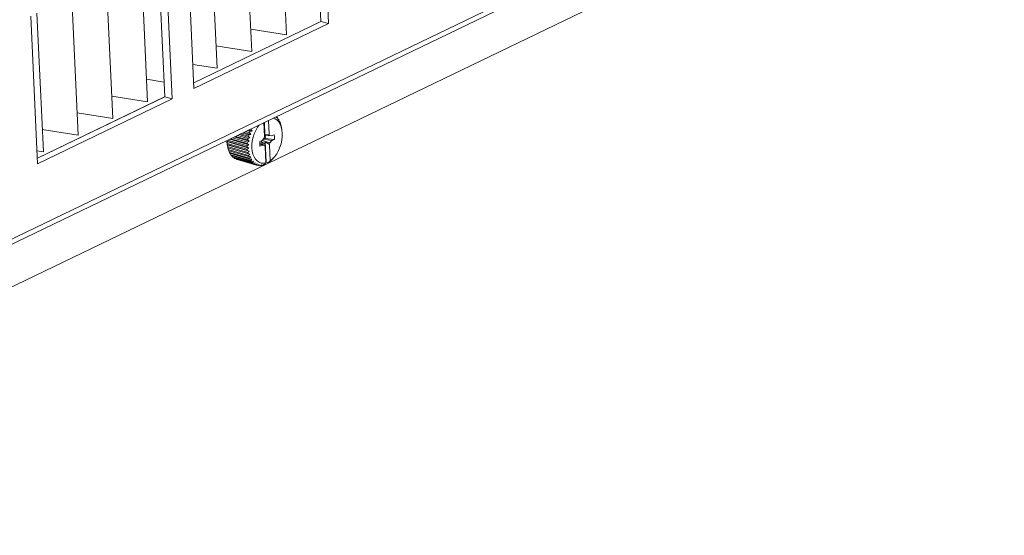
# Model space of a CAD drawing. Header units: millimetres. Extents: x 3925 to 5043, y -86 to 778.
# Tile 260 of 439: x 4937 to 4974, y 79 to 98. Entities that reach past the tile are written whole.
import ezdxf

# ---------------------------------------------------------------- set-up
doc = ezdxf.new("R2010")
doc.units = ezdxf.units.MM
doc.header["$LTSCALE"] = 46.255
for name, color, linetype in [('H30-BOTTOM-CDXF_CONTINUOUS_LINE', 7, 'CONTINUOUS'), ('H30K-FOG-FILDXF_CONTINUOUS_LINE', 7, 'CONTINUOUS'), ('SW3DPS-52-39DXF_CONTINUOUS_LINE', 7, 'CONTINUOUS')]:
    doc.layers.add(name, color=color, linetype=linetype)

msp = doc.modelspace()

# ---------------------------------------------------------------- linework, layer by layer
at = {"layer": 'H30-BOTTOM-CDXF_CONTINUOUS_LINE', "color": 7, "linetype": 'Continuous', "lineweight": 0}
msp.add_line((4916.9502, 79.0439), (4965.2784, 102.3307), dxfattribs=at)
at = {"layer": 'H30K-FOG-FILDXF_CONTINUOUS_LINE', "color": 7, "linetype": 'Continuous', "lineweight": 0}
for p, q in [((4973.6748, 108.1741), (4921.8362, 83.1959)), ((4973.554, 107.9188), (4921.7155, 82.9405)), ((4947.9781, 98.3675), (4947.7322, 103.7106)), ((4948.2617, 98.285), (4948.0059, 103.8425)), ((4946.4403, 103.0881), (4946.6807, 97.8651)), ((4945.1341, 102.4587), (4945.3745, 97.2358)), ((4943.828, 101.8294), (4944.0683, 96.6064)), ((4942.9445, 101.4037), (4943.2003, 95.8462)), ((4942.1004, 95.5353), (4941.8545, 100.8785)), ((4942.3839, 95.4528), (4942.1282, 101.0103)), ((4941.2156, 100.5706), (4941.456, 95.3476)), ((4939.9094, 99.9412), (4940.1498, 94.7183)), ((4938.6033, 99.3119), (4938.8437, 94.0889)), ((4937.0667, 98.5715), (4937.3225, 93.014)), ((4937.2971, 98.6825), (4937.5375, 93.4595)), ((4947.9768, 98.3703), (4943.1903, 96.064)), ((4943.1904, 96.0605), (4947.9781, 98.3675)), ((4943.2003, 95.8462), (4948.2617, 98.285)), ((4948.2617, 98.285), (4947.9781, 98.3675)), ((4946.6807, 97.8651), (4945.3356, 98.0808)), ((4945.3745, 97.2358), (4944.0294, 97.4514)), ((4944.0683, 96.6064), (4943.1586, 96.7523)), ((4942.075, 96.0872), (4941.4171, 96.1927)), ((4942.099, 95.5381), (4937.3125, 93.2318)), ((4937.3127, 93.2283), (4942.1004, 95.5353)), ((4941.456, 95.3476), (4940.1109, 95.5633)), ((4942.3839, 95.4528), (4942.1004, 95.5353)), ((4937.3225, 93.014), (4942.3839, 95.4528)), ((4940.1498, 94.7183), (4938.8048, 94.9339)), ((4938.8437, 94.0889), (4937.4986, 94.3046)), ((4937.5375, 93.4595), (4937.3003, 93.4976))]:
    msp.add_line(p, q, dxfattribs=at)
at = {"layer": 'SW3DPS-52-39DXF_CONTINUOUS_LINE', "color": 7, "linetype": 'Continuous', "lineweight": 0}
for p, q in [((4945.8583, 94.0429), (4945.8344, 94.5622)), ((4945.8712, 94.1049), (4945.8498, 94.5696)), ((4946.0003, 94.6421), (4946.0242, 94.1228)), ((4946.2873, 94.7804), (4946.2912, 94.7729)), ((4946.2912, 94.7729), (4946.3164, 94.7656)), ((4946.2912, 94.7729), (4946.3099, 94.7376)), ((4946.3404, 94.7388), (4946.3595, 94.6952)), ((4946.3595, 94.6952), (4946.3766, 94.6902)), ((4946.3595, 94.6952), (4946.3702, 94.6703)), ((4946.3969, 94.6575), (4946.4093, 94.6224)), ((4946.4093, 94.6224), (4946.4211, 94.5881)), ((4946.4161, 94.6028), (4946.4267, 94.5997)), ((4946.4428, 94.5617), (4946.4526, 94.5268)), ((4946.4526, 94.5268), (4946.4617, 94.4927)), ((4946.4604, 94.4975), (4946.4656, 94.496)), ((4944.8336, 94.0799), (4945.2325, 93.9639)), ((4945.3023, 93.9924), (4944.8967, 94.1103)), ((4944.9497, 94.1359), (4945.2521, 94.0479)), ((4945.0213, 94.1704), (4945.2664, 94.0991)), ((4945.3381, 94.1208), (4945.0764, 94.1969)), ((4945.1377, 94.2265), (4945.2932, 94.1812)), ((4945.2087, 94.2607), (4945.3118, 94.2307)), ((4945.3847, 94.2451), (4945.2548, 94.2829)), ((4945.3118, 94.2307), (4945.3847, 94.2451)), ((4945.3232, 94.3158), (4945.3453, 94.3094)), ((4945.3453, 94.3094), (4945.3556, 94.3315)), ((4945.4159, 94.3605), (4945.4412, 94.3628)), ((4945.8537, 94.1439), (4945.8712, 94.1049)), ((4945.8557, 94.1001), (4946.0435, 94.0797)), ((4945.8558, 94.097), (4946.1227, 94.0661)), ((4945.8712, 94.1049), (4946.0242, 94.1228)), ((4946.0242, 94.1228), (4946.0435, 94.0797)), ((4946.0435, 94.0797), (4946.1227, 94.0661)), ((4946.1227, 94.0661), (4946.2158, 94.1086)), ((4946.5076, 94.2953), (4946.4816, 94.4037)), ((4946.4927, 94.381), (4946.4927, 94.3806)), ((4946.5076, 94.2953), (4946.4927, 94.3806)), ((4945.2648, 93.6074), (4944.4419, 93.8468)), ((4944.4452, 93.8634), (4945.2013, 93.6435)), ((4944.4475, 93.7604), (4944.4534, 93.7268)), ((4944.4489, 93.7835), (4945.205, 93.5636)), ((4944.4536, 93.7358), (4945.2097, 93.5159)), ((4945.2765, 93.4875), (4944.4536, 93.7269)), ((4944.4536, 93.7269), (4944.4602, 93.6875)), ((4944.4602, 93.6875), (4944.4651, 93.6605)), ((4944.472, 93.9057), (4945.2015, 93.6935)), ((4945.2652, 93.7332), (4944.5473, 93.942)), ((4944.5809, 93.9582), (4945.2057, 93.7764)), ((4944.6493, 93.9911), (4945.2107, 93.8278)), ((4945.2778, 93.8623), (4944.7192, 94.0248)), ((4944.7629, 94.0459), (4945.2227, 93.9121)), ((4945.2652, 93.7332), (4945.2057, 93.7764)), ((4945.2778, 93.8623), (4945.2227, 93.9121)), ((4945.6728, 93.792), (4945.6764, 93.8487)), ((4945.6729, 93.7944), (4945.8568, 93.7011)), ((4945.7776, 93.7148), (4945.6734, 93.7742)), ((4945.6901, 93.7857), (4945.6747, 93.8218)), ((4945.6764, 93.8487), (4945.7692, 93.8958)), ((4945.6843, 93.6722), (4945.6817, 93.6854)), ((4945.7776, 93.7148), (4945.6843, 93.6722)), ((4945.7452, 93.8344), (4945.8632, 93.7658)), ((4945.7692, 93.8958), (4945.8438, 93.9835)), ((4946.0565, 93.7974), (4945.7693, 93.8958)), ((4945.7796, 93.7488), (4945.7721, 93.7441)), ((4945.8568, 93.7011), (4945.7776, 93.7148)), ((4945.8052, 93.7273), (4945.7796, 93.7488)), ((4945.8083, 93.9417), (4946.131, 93.8851)), ((4945.8804, 93.9598), (4945.812, 93.9461)), ((4945.8438, 93.9835), (4945.8583, 94.0429)), ((4945.8761, 93.658), (4945.8568, 93.7011)), ((4945.883, 93.8467), (4945.8632, 93.7658)), ((4945.8632, 93.7658), (4945.8661, 93.6803)), ((4946.0419, 93.738), (4945.883, 93.8467)), ((4945.9184, 93.0778), (4945.883, 93.8467)), ((4946.0565, 93.7974), (4946.0419, 93.738)), ((4946.0419, 93.738), (4946.0699, 93.131)), ((4946.131, 93.8851), (4946.0565, 93.7974)), ((4946.2239, 93.9322), (4946.131, 93.8851)), ((4944.4651, 93.6605), (4945.2212, 93.4405)), ((4945.3002, 93.3758), (4944.4745, 93.616)), ((4944.4936, 93.5467), (4945.2497, 93.3268)), ((4944.5076, 93.5064), (4945.2637, 93.2864)), ((4944.5339, 93.4445), (4945.29, 93.2245)), ((4944.5522, 93.409), (4945.3083, 93.1891)), ((4944.5659, 93.405), (4944.5852, 93.3557)), ((4944.5852, 93.3557), (4945.3413, 93.1358)), ((4944.6074, 93.3259), (4945.3635, 93.106)), ((4944.6284, 93.3198), (4944.6466, 93.2822)), ((4945.2648, 93.6074), (4945.2013, 93.6435)), ((4945.2765, 93.4875), (4945.2097, 93.5159)), ((4945.904, 93.0511), (4945.8761, 93.658)), ((4944.6466, 93.2822), (4945.4027, 93.0623)), ((4944.6723, 93.2585), (4945.4284, 93.0386)), ((4944.7023, 93.2498), (4944.7167, 93.2253)), ((4944.7167, 93.2253), (4945.4728, 93.0054)), ((4944.7454, 93.2083), (4945.5015, 92.9884)), ((4944.7872, 93.1961), (4944.7943, 93.1862)), ((4944.7943, 93.1862), (4945.5504, 92.9663)), ((4944.8202, 93.1776), (4945.5501, 92.9653)), ((4945.3353, 93.2745), (4945.2637, 93.2864)), ((4945.3812, 93.1854), (4945.3083, 93.1891)), ((4945.437, 93.1105), (4945.3635, 93.106)), ((4945.5015, 93.0511), (4945.4284, 93.0386)), ((4945.5364, 92.9979), (4945.5015, 92.9884)), ((4945.5737, 93.0083), (4945.5364, 92.9979)), ((4945.5816, 92.9562), (4945.5763, 92.9577)), ((4945.6242, 92.9724), (4945.5816, 92.9562)), ((4945.5886, 92.9589), (4945.634, 92.9457)), ((4945.6519, 92.9831), (4945.6242, 92.9724)), ((4945.6891, 92.9535), (4945.6669, 92.9428)), ((4945.7348, 92.9759), (4945.6891, 92.9535)), ((4945.6891, 92.9535), (4945.7218, 92.944)), ((4945.7893, 92.968), (4945.756, 92.9484)), ((4945.8206, 92.9868), (4945.7893, 92.968)), ((4945.7893, 92.968), (4945.8123, 92.9613)), ((4945.8123, 92.9613), (4945.8167, 92.9742)), ((4945.8148, 92.9621), (4945.8123, 92.9613)), ((4945.904, 93.0511), (4945.8148, 92.9621)), ((4945.8167, 92.9742), (4945.8206, 92.9868)), ((4945.9184, 93.0778), (4945.9023, 93.0879)), ((4945.9028, 93.0776), (4945.994, 93.051)), ((4945.9184, 93.0778), (4945.9944, 93.0557)), ((4946.0109, 93.0632), (4945.994, 93.051)), ((4945.994, 93.051), (4945.9944, 93.0557)), ((4945.9944, 93.0557), (4946.0699, 93.131)), ((4946.0277, 93.076), (4946.0109, 93.0632)), ((4946.0777, 93.1229), (4946.0816, 93.1217)), ((4946.1616, 93.2037), (4946.1605, 93.2026)), ((4946.2035, 93.2497), (4946.1616, 93.2037))]:
    msp.add_line(p, q, dxfattribs=at)
for points in [[(4945.6491, 94.4729), (4945.5875, 94.3875), (4945.5222, 94.2719), (4945.4675, 94.1467), (4945.425, 94.0151), (4945.3955, 93.8804), (4945.38, 93.7459), (4945.3787, 93.6151), (4945.3917, 93.4911), (4945.4187, 93.3772), (4945.459, 93.276), (4945.5115, 93.1903), (4945.5751, 93.122), (4945.648, 93.073), (4945.7285, 93.0445), (4945.8146, 93.0371), (4945.904, 93.0511)], [(4946.3887, 94.5906), (4946.3252, 94.6588), (4946.2522, 94.7078), (4946.1857, 94.7314)], [(4946.3099, 94.7376), (4946.3133, 94.7514), (4946.3164, 94.7656)], [(4946.3164, 94.7656), (4946.3286, 94.7525), (4946.3404, 94.7388)], [(4946.3702, 94.6703), (4946.3735, 94.6801), (4946.3766, 94.6902)], [(4946.3766, 94.6902), (4946.387, 94.6741), (4946.3969, 94.6575)], [(4946.4816, 94.4037), (4946.4413, 94.5048), (4946.3887, 94.5906)], [(4946.4211, 94.5881), (4946.424, 94.5938), (4946.4267, 94.5997)], [(4946.4267, 94.5997), (4946.435, 94.581), (4946.4428, 94.5617)], [(4946.4617, 94.4927), (4946.4638, 94.4943), (4946.4656, 94.496)], [(4946.4656, 94.496), (4946.4717, 94.4749), (4946.4773, 94.4535)], [(4946.4773, 94.4535), (4946.4845, 94.4193), (4946.4912, 94.3859)], [(4945.2521, 94.0479), (4945.259, 94.0736), (4945.2664, 94.0991)], [(4945.2664, 94.0991), (4945.3028, 94.11), (4945.3381, 94.1208)], [(4945.2932, 94.1812), (4945.3023, 94.2061), (4945.3118, 94.2307)], [(4945.3381, 94.1208), (4945.3161, 94.1506), (4945.2932, 94.1812)], [(4945.3847, 94.2451), (4945.3654, 94.2768), (4945.3453, 94.3094)], [(4945.8799, 94.0942), (4945.8838, 94.0716), (4945.8862, 94.0449)], [(4946.2035, 93.2497), (4946.2383, 93.2901), (4946.3127, 93.3933), (4946.3781, 93.509), (4946.4327, 93.6342), (4946.4753, 93.7658), (4946.5047, 93.9005), (4946.5203, 94.0349), (4946.5216, 94.1658), (4946.5076, 94.2953)], [(4946.2158, 94.1086), (4946.2248, 94.0531), (4946.2275, 93.9938), (4946.2239, 93.9322)], [(4946.4912, 94.3859), (4946.4921, 94.3834), (4946.4927, 94.381)], [(4944.4476, 93.7604), (4944.4386, 93.8242), (4944.4357, 93.8882)], [(4944.4452, 93.8634), (4944.4434, 93.855), (4944.4419, 93.8468)], [(4944.4419, 93.8468), (4944.4452, 93.8155), (4944.4489, 93.7835)], [(4944.4536, 93.7358), (4944.451, 93.7595), (4944.4489, 93.7835)], [(4944.4536, 93.7358), (4944.4534, 93.7313), (4944.4536, 93.7269)], [(4945.2013, 93.6435), (4945.2012, 93.6684), (4945.2015, 93.6935)], [(4945.2015, 93.6935), (4945.2339, 93.7135), (4945.2652, 93.7332)], [(4945.2057, 93.7764), (4945.208, 93.8021), (4945.2107, 93.8278)], [(4945.2107, 93.8278), (4945.2448, 93.8452), (4945.2778, 93.8623)], [(4945.2227, 93.9121), (4945.2274, 93.938), (4945.2325, 93.9639)], [(4945.2325, 93.9639), (4945.2679, 93.9783), (4945.3023, 93.9924)], [(4945.3023, 93.9924), (4945.2776, 94.0198), (4945.2521, 94.0479)], [(4945.6817, 93.6854), (4945.6746, 93.7372), (4945.6728, 93.792)], [(4945.7443, 93.8831), (4945.7442, 93.8817), (4945.7443, 93.8585), (4945.7452, 93.8344)], [(4945.7452, 93.8344), (4945.7564, 93.8061), (4945.7679, 93.7776), (4945.7796, 93.7488)], [(4945.8862, 94.0449), (4945.8863, 94.0171), (4945.8844, 93.9886), (4945.8804, 93.9598)], [(4945.8804, 93.9598), (4945.9897, 93.9512), (4946.1042, 93.942), (4946.2239, 93.9322)], [(4944.4745, 93.616), (4944.4696, 93.638), (4944.4651, 93.6605)], [(4944.4773, 93.6152), (4944.4852, 93.5814), (4944.4936, 93.5467)], [(4944.5076, 93.5064), (4944.5004, 93.5263), (4944.4936, 93.5467)], [(4944.5154, 93.5041), (4944.5229, 93.4796), (4944.5339, 93.4445)], [(4944.5522, 93.409), (4944.5428, 93.4265), (4944.5339, 93.4445)], [(4944.6074, 93.3259), (4944.5962, 93.3405), (4944.5852, 93.3557)], [(4945.205, 93.5636), (4945.2354, 93.5857), (4945.2648, 93.6074)], [(4945.2097, 93.5159), (4945.2071, 93.5396), (4945.205, 93.5636)], [(4945.2212, 93.4405), (4945.2493, 93.4642), (4945.2765, 93.4875)], [(4945.2306, 93.3961), (4945.2256, 93.4181), (4945.2212, 93.4405)], [(4945.2497, 93.3268), (4945.2754, 93.3515), (4945.3002, 93.3758)], [(4945.2637, 93.2864), (4945.2565, 93.3064), (4945.2497, 93.3268)], [(4944.6723, 93.2585), (4944.6593, 93.27), (4944.6466, 93.2822)], [(4944.7454, 93.2083), (4944.7309, 93.2165), (4944.7167, 93.2253)], [(4944.8202, 93.1776), (4944.8098, 93.1808), (4944.7943, 93.1862)], [(4945.29, 93.2245), (4945.3131, 93.2497), (4945.3353, 93.2745)], [(4945.3083, 93.1891), (4945.2989, 93.2066), (4945.29, 93.2245)], [(4945.3413, 93.1358), (4945.3617, 93.1608), (4945.3812, 93.1854)], [(4945.3635, 93.106), (4945.3522, 93.1206), (4945.3413, 93.1358)], [(4945.4027, 93.0623), (4945.4202, 93.0866), (4945.437, 93.1105)], [(4945.4284, 93.0386), (4945.4154, 93.0501), (4945.4027, 93.0623)], [(4945.4728, 93.0054), (4945.4875, 93.0284), (4945.5015, 93.0511)], [(4945.5015, 92.9884), (4945.487, 92.9966), (4945.4728, 93.0054)], [(4945.5504, 92.9663), (4945.5623, 92.9875), (4945.5737, 93.0083)], [(4945.5763, 92.9577), (4945.5659, 92.9609), (4945.5504, 92.9663)], [(4945.634, 92.9457), (4945.6432, 92.9646), (4945.6519, 92.9831)], [(4945.6669, 92.9428), (4945.6504, 92.9439), (4945.634, 92.9457)], [(4945.7218, 92.944), (4945.7285, 92.9601), (4945.7348, 92.9759)], [(4945.756, 92.9484), (4945.7389, 92.9458), (4945.7218, 92.944)], [(4946.0795, 93.1246), (4946.054, 93.1005), (4946.0277, 93.076)], [(4946.0699, 93.131), (4946.1567, 93.2019), (4946.2035, 93.2497)], [(4946.0816, 93.1217), (4946.0807, 93.1231), (4946.0795, 93.1246)], [(4946.1139, 93.1528), (4946.0979, 93.137), (4946.0816, 93.1217)], [(4946.1605, 93.2026), (4946.1377, 93.1779), (4946.1139, 93.1528)]]:
    msp.add_lwpolyline(points, dxfattribs=at)

doc.saveas('drawing.dxf')
